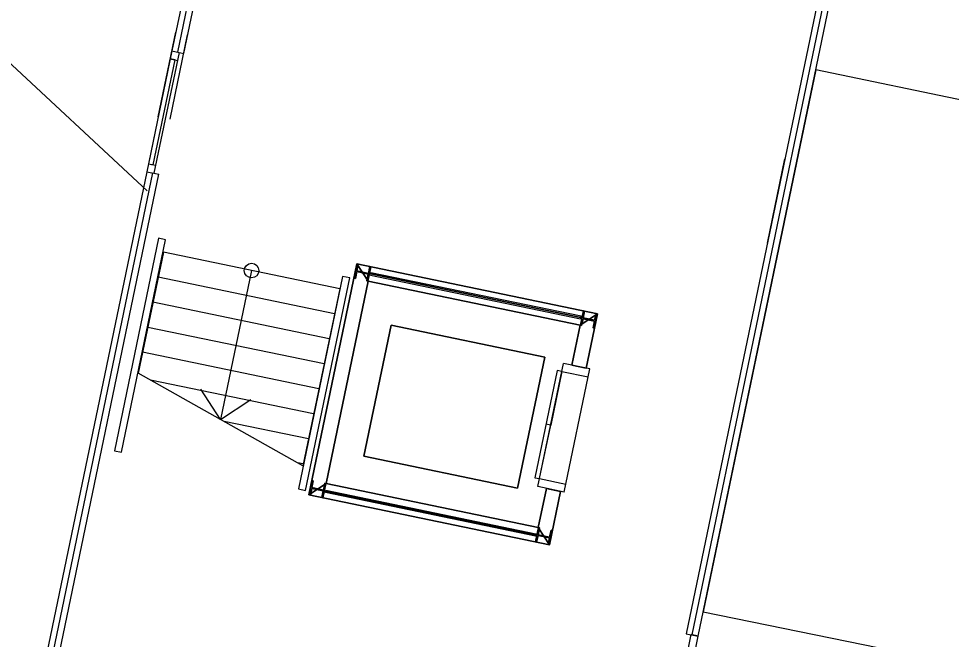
# Model space of a CAD drawing. Extents: x 81065 to 81486, y 452384 to 452681.
# Drawn here: x 81110.05 to 81117.72, y 452562.34 to 452567.45 of the extents above; entities that cross this region are included whole.
import ezdxf

# ---------------------------------------------------------------- set-up
doc = ezdxf.new("R2010")
doc.units = 0
doc.layers.add('B-BH-VH-KANTOPSLUITING-GV', color=7, linetype='Continuous')

msp = doc.modelspace()

# ---------------------------------------------------------------- linework, layer by layer
at = {"layer": 'B-BH-VH-KANTOPSLUITING-GV'}
for p, q in [((81111.1101, 452566.0344), (81103.1211, 452573.4504)), ((81117.5261, 452571.9444), (81115.5421, 452562.3914)), ((81115.6401, 452562.3714), (81117.6241, 452571.9244)), ((81115.5911, 452562.3814), (81117.5491, 452571.8104)), ((81111.4941, 452568.0584), (81111.3131, 452567.1834)), ((81111.3621, 452567.1724), (81111.5431, 452568.0484)), ((81111.4101, 452567.1624), (81111.5921, 452568.0384)), ((81111.2001, 452566.6414), (81111.3451, 452567.3374)), ((81111.2981, 452566.6214), (81111.4421, 452567.3164)), ((81111.3131, 452567.1834), (81111.1061, 452566.1904)), ((81111.2991, 452567.1174), (81111.1201, 452566.2554)), ((81111.3711, 452567.1704), (81111.1651, 452566.1784)), ((81111.2991, 452567.1174), (81111.3581, 452567.1054)), ((81111.3381, 452567.1094), (81111.2991, 452567.1174)), ((81111.3131, 452567.1834), (81111.4101, 452567.1624)), ((81111.3131, 452567.1834), (81111.3711, 452567.1704)), ((81111.1591, 452566.2474), (81111.3381, 452567.1094)), ((81116.6071, 452567.0284), (81115.6811, 452562.5714)), ((81129.5861, 452564.3334), (81116.6071, 452567.0284)), ((81116.2091, 452565.6014), (81116.3531, 452566.2964)), ((81116.3071, 452565.5814), (81116.4511, 452566.2764)), ((81111.1061, 452566.1904), (81110.1651, 452561.6564)), ((81111.1061, 452566.1904), (81111.2041, 452566.1704)), ((81111.1061, 452566.1904), (81111.1651, 452566.1784)), ((81111.1201, 452566.2554), (81111.1791, 452566.2434)), ((81111.1201, 452566.2554), (81111.1591, 452566.2474)), ((81110.2141, 452561.6464), (81111.1551, 452566.1804)), ((81110.2631, 452561.6364), (81111.2041, 452566.1704)), ((81111.2031, 452565.6434), (81110.8401, 452563.8954)), ((81110.8981, 452563.8834), (81111.2611, 452565.6314)), ((81111.2611, 452565.6314), (81111.2031, 452565.6434)), ((81111.2421, 452565.5274), (81111.0361, 452564.5334)), ((81112.6921, 452565.2264), (81111.2421, 452565.5274)), ((81112.6921, 452565.2264), (81111.2421, 452565.5274)), ((81112.8341, 452565.4324), (81112.4391, 452563.5324)), ((81112.8371, 452565.4314), (81112.8121, 452565.3144)), ((81114.8111, 452565.0214), (81112.8341, 452565.4324)), ((81112.8341, 452565.3744), (81112.8451, 452565.4294)), ((81112.8451, 452565.4294), (81112.8371, 452565.4314)), ((81111.9671, 452565.3774), (81111.7131, 452564.1534)), ((81112.8211, 452565.3124), (81112.8331, 452565.3684)), ((81112.8331, 452565.3684), (81112.9271, 452565.3484)), ((81112.9281, 452565.3544), (81112.8341, 452565.3744)), ((81112.9271, 452565.3484), (81112.9151, 452565.2924)), ((81112.9241, 452565.2914), (81112.9481, 452565.4084)), ((81112.9391, 452565.4104), (81112.9281, 452565.3544)), ((81112.9481, 452565.4084), (81112.9391, 452565.4104)), ((81112.9471, 452565.3504), (81112.9451, 452565.3404)), ((81112.9491, 452565.3594), (81112.9471, 452565.3504)), ((81114.6751, 452564.9914), (81112.9471, 452565.3504)), ((81112.9471, 452565.3504), (81114.6751, 452564.9914)), ((81114.6771, 452565.0014), (81112.9491, 452565.3594)), ((81112.6491, 452565.0214), (81111.2001, 452565.3224)), ((81112.7161, 452565.3294), (81112.3531, 452563.5814)), ((81112.4121, 452563.5694), (81112.7751, 452565.3164)), ((81112.5811, 452563.6254), (81112.9271, 452565.2904)), ((81112.7751, 452565.3164), (81112.7161, 452565.3294)), ((81112.8121, 452565.3144), (81112.8211, 452565.3124)), ((81112.9151, 452565.2924), (81112.9241, 452565.2914)), ((81112.9271, 452565.2904), (81114.6701, 452564.9284)), ((81112.9451, 452565.3404), (81114.6731, 452564.9814)), ((81112.6921, 452565.2264), (81112.3901, 452563.7724)), ((81112.6061, 452564.8154), (81111.1571, 452565.1164)), ((81114.6971, 452565.0454), (81114.6721, 452564.9274)), ((81114.6941, 452564.9874), (81114.7061, 452565.0434)), ((81114.7061, 452565.0434), (81114.6971, 452565.0454)), ((81114.6731, 452564.9814), (81114.6751, 452564.9914)), ((81114.6751, 452564.9914), (81114.6771, 452565.0014)), ((81114.6811, 452564.9254), (81114.6931, 452564.9814)), ((81114.6931, 452564.9814), (81114.7871, 452564.9624)), ((81114.7881, 452564.9684), (81114.6941, 452564.9874)), ((81114.7181, 452564.5744), (81114.8111, 452565.0214)), ((81114.7841, 452564.9044), (81114.8081, 452565.0224)), ((81114.8001, 452565.0234), (81114.7881, 452564.9684)), ((81114.8081, 452565.0224), (81114.8001, 452565.0234)), ((81112.5631, 452564.6104), (81111.1141, 452564.9104)), ((81113.1151, 452564.9274), (81112.8911, 452563.8504)), ((81114.3781, 452564.6644), (81113.1151, 452564.9274)), ((81114.6701, 452564.9284), (81114.6011, 452564.5984)), ((81114.6721, 452564.9274), (81114.6811, 452564.9254)), ((81114.7871, 452564.9624), (81114.7751, 452564.9064)), ((81114.7751, 452564.9064), (81114.7841, 452564.9044)), ((81112.5211, 452564.4044), (81111.0721, 452564.7054)), ((81114.1541, 452563.5874), (81114.3781, 452564.6644)), ((81114.3221, 452563.6004), (81114.5321, 452564.6124)), ((81114.7481, 452564.5684), (81114.5321, 452564.6124)), ((81114.6011, 452564.5984), (81114.7181, 452564.5744)), ((81112.3901, 452563.7724), (81111.0361, 452564.5334)), ((81114.4801, 452564.5554), (81114.2971, 452563.6744)), ((81114.3361, 452563.6664), (81114.5191, 452564.5474)), ((81114.5191, 452564.5474), (81114.4271, 452564.1064)), ((81114.5191, 452564.5474), (81114.4801, 452564.5554)), ((81114.5191, 452564.5474), (81114.7341, 452564.5024)), ((81114.5381, 452563.5554), (81114.7481, 452564.5684)), ((81112.4781, 452564.1984), (81111.1371, 452564.4774)), ((81111.7131, 452564.1534), (81111.5501, 452564.4014)), ((81111.7131, 452564.1534), (81111.9611, 452564.3164)), ((81112.4351, 452563.9934), (81111.7411, 452564.1374)), ((81114.3361, 452563.6664), (81114.4271, 452564.1064)), ((81114.4271, 452564.1064), (81114.3881, 452564.1144)), ((81110.8401, 452563.8954), (81110.8981, 452563.8834)), ((81112.8911, 452563.8504), (81114.1541, 452563.5874)), ((81112.3931, 452563.7874), (81112.3461, 452563.7974)), ((81114.2971, 452563.6744), (81114.3361, 452563.6664)), ((81114.3361, 452563.6664), (81114.5511, 452563.6214)), ((81112.4661, 452563.6494), (81112.4421, 452563.5324)), ((81112.4511, 452563.5304), (81112.4621, 452563.5864)), ((81112.4621, 452563.5864), (81112.5561, 452563.5664)), ((81112.4641, 452563.5924), (81112.4751, 452563.6474)), ((81112.5581, 452563.5724), (81112.4641, 452563.5924)), ((81112.4751, 452563.6474), (81112.4661, 452563.6494)), ((81112.5541, 452563.5094), (81112.5781, 452563.6264)), ((81112.5691, 452563.6284), (81112.5581, 452563.5724)), ((81112.5781, 452563.6264), (81112.5691, 452563.6284)), ((81114.3241, 452563.2634), (81112.5811, 452563.6254)), ((81114.5381, 452563.5554), (81114.3221, 452563.6004)), ((81114.3911, 452563.5864), (81114.3241, 452563.2634)), ((81114.3911, 452563.5864), (81114.5081, 452563.5614)), ((81112.3531, 452563.5814), (81112.4121, 452563.5694)), ((81112.4391, 452563.5324), (81114.4171, 452563.1224)), ((81112.4421, 452563.5324), (81112.4511, 452563.5304)), ((81112.5561, 452563.5664), (81112.5451, 452563.5104)), ((81112.5451, 452563.5104), (81112.5541, 452563.5094)), ((81112.5741, 452563.5534), (81112.5761, 452563.5624)), ((81114.3021, 452563.1944), (81112.5741, 452563.5534)), ((81112.5761, 452563.5624), (81112.5781, 452563.5724)), ((81114.3041, 452563.2044), (81112.5761, 452563.5624)), ((81112.5761, 452563.5624), (81114.3041, 452563.2044)), ((81112.5781, 452563.5724), (81114.3061, 452563.2134)), ((81114.4171, 452563.1224), (81114.5081, 452563.5614)), ((81114.3271, 452563.2634), (81114.3021, 452563.1454)), ((81114.3041, 452563.2044), (81114.3021, 452563.1944)), ((81114.3061, 452563.2134), (81114.3041, 452563.2044)), ((81114.3111, 452563.1444), (81114.3231, 452563.1994)), ((81114.3231, 452563.1994), (81114.4171, 452563.1804)), ((81114.3241, 452563.2054), (81114.3361, 452563.2614)), ((81114.4181, 452563.1864), (81114.3241, 452563.2054)), ((81114.3361, 452563.2614), (81114.3271, 452563.2634)), ((81114.4141, 452563.1224), (81114.4381, 452563.2404)), ((81114.4301, 452563.2424), (81114.4181, 452563.1864)), ((81114.4381, 452563.2404), (81114.4301, 452563.2424)), ((81114.3021, 452563.1454), (81114.3111, 452563.1444)), ((81114.4171, 452563.1804), (81114.4051, 452563.1244)), ((81114.4051, 452563.1244), (81114.4141, 452563.1224)), ((81115.6811, 452562.5714), (81128.6711, 452559.9274)), ((81115.3751, 452561.3904), (81115.5811, 452562.3834)), ((81115.4341, 452561.3784), (81115.6401, 452562.3714)), ((81115.5421, 452562.3914), (81115.6401, 452562.3714)), ((81115.6401, 452562.3714), (81115.5811, 452562.3834))]:
    msp.add_line(p, q, dxfattribs=at)
for points in [[(81112.4391, 452563.5324), (81112.8341, 452565.4324), (81112.9271, 452565.2904), (81112.5811, 452563.6254), (81112.4391, 452563.5324)], [(81112.8121, 452565.3144), (81112.8371, 452565.4314), (81112.8451, 452565.4294), (81112.8341, 452565.3744), (81112.9281, 452565.3544), (81112.9391, 452565.4104), (81112.9481, 452565.4084), (81112.9241, 452565.2914), (81112.9151, 452565.2924), (81112.9271, 452565.3484), (81112.8331, 452565.3684), (81112.8211, 452565.3124), (81112.8121, 452565.3144)], [(81112.9271, 452565.2904), (81112.8341, 452565.4324), (81114.8111, 452565.0214), (81114.6701, 452564.9284), (81112.9271, 452565.2904)], [(81114.6721, 452564.9274), (81114.6971, 452565.0454), (81114.7061, 452565.0434), (81114.6941, 452564.9874), (81114.7881, 452564.9684), (81114.8001, 452565.0234), (81114.8081, 452565.0224), (81114.7841, 452564.9044), (81114.7751, 452564.9064), (81114.7871, 452564.9624), (81114.6931, 452564.9814), (81114.6811, 452564.9254), (81114.6721, 452564.9274)], [(81114.6011, 452564.5984), (81114.6701, 452564.9284), (81114.8111, 452565.0214), (81114.7181, 452564.5744), (81114.6011, 452564.5984)], [(81112.8911, 452563.8504), (81113.1151, 452564.9274), (81114.3781, 452564.6644), (81114.1541, 452563.5874), (81112.8911, 452563.8504)], [(81112.4391, 452563.5324), (81112.5811, 452563.6254), (81114.3241, 452563.2634), (81114.4171, 452563.1224), (81112.4391, 452563.5324)], [(81112.4421, 452563.5324), (81112.4661, 452563.6494), (81112.4751, 452563.6474), (81112.4641, 452563.5924), (81112.5581, 452563.5724), (81112.5691, 452563.6284), (81112.5781, 452563.6264), (81112.5541, 452563.5094), (81112.5451, 452563.5104), (81112.5561, 452563.5664), (81112.4621, 452563.5864), (81112.4511, 452563.5304), (81112.4421, 452563.5324)], [(81114.4171, 452563.1224), (81114.3241, 452563.2634), (81114.3911, 452563.5864), (81114.5081, 452563.5614), (81114.4171, 452563.1224)], [(81114.3021, 452563.1454), (81114.3271, 452563.2634), (81114.3361, 452563.2614), (81114.3241, 452563.2054), (81114.4181, 452563.1864), (81114.4301, 452563.2424), (81114.4381, 452563.2404), (81114.4141, 452563.1224), (81114.4051, 452563.1244), (81114.4171, 452563.1804), (81114.3231, 452563.1994), (81114.3111, 452563.1444), (81114.3021, 452563.1454)]]:
    msp.add_lwpolyline(points, dxfattribs=at)
msp.add_circle((81111.9671, 452565.3772), 0.06, dxfattribs=at)

doc.saveas('drawing.dxf')
